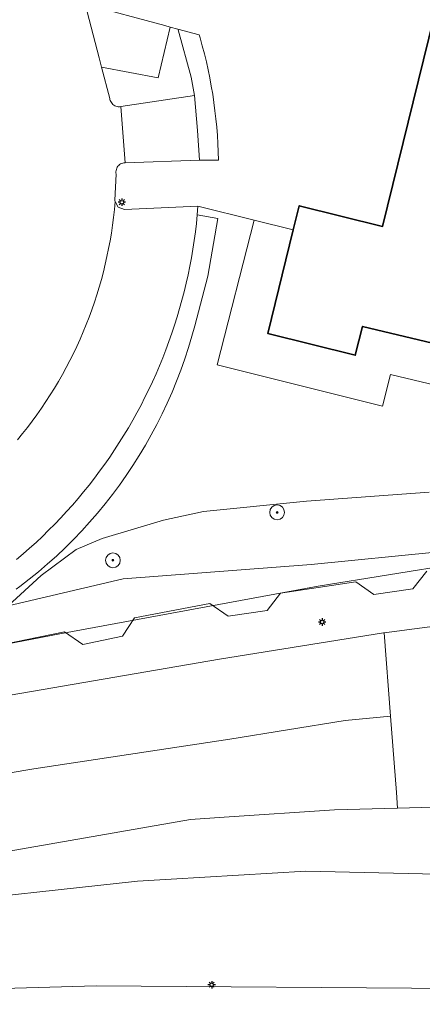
# Model space of a CAD drawing. Header units: metres. Extents: x 152610 to 160096, y 456114 to 462495.
# Tile 842 of 938: x 157856 to 157878, y 461591 to 461645. Entities that reach past the tile are written whole.
import ezdxf

# ---------------------------------------------------------------- set-up
doc = ezdxf.new("R2010")
doc.units = ezdxf.units.M
doc.header["$LTSCALE"] = 0.5
doc.layers.get('0').update_dxf_attribs({"linetype": 'CONTINUOUS'})
for name, color, linetype, lineweight in [('B-PV-GR-BEPLANTING_CULTUUR_HEESTERS-GV', 251, 'CONTINUOUS', 18), ('B-PV-GR-BOOM-S', 251, 'CONTINUOUS', 25), ('B-PV-GR-HAAG-GV', 251, 'CONTINUOUS', 13), ('B-PV-GW-TALUD_KRUIN-G', 251, 'CONTINUOUS', 18), ('B-PV-IE-MEUBILAIR-S', 251, 'CONTINUOUS', 25), ('B-PV-KW-KUNSTWERK_GELUIDSWERING_SCHERM-G', 251, 'CONTINUOUS', 18), ('B-PV-OG-BEBOUWING-GV', 6, 'CONTINUOUS', 35), ('B-PV-OG-TERREIN_BEGROEID-GV', 251, 'CONTINUOUS', 18), ('B-PV-VH-GESLOTENVERHARDING_ASFALT-GV', 251, 'CONTINUOUS', 18), ('B-PV-VH-ONVERHARD_ZAND-GV', 251, 'CONTINUOUS', 18), ('B-PV-VH-OPENVERHARDING_BETONSTRAATSTEEN-GV', 251, 'CONTINUOUS', 18), ('B-PV-VH-OPENVERHARDING_TEGEL-GV', 251, 'CONTINUOUS', 18)]:
    doc.layers.add(name, color=color, linetype=linetype, lineweight=lineweight)
doc.styles.add('NLCS-ISO', font='NLCS-ISO.ttf')

# ---------------------------------------------------------------- blocks, each defined once
blk = doc.blocks.new('SIE-MEUBILAIR_PAAL_LICHTMAST-SO')
for points in [[(-0.62, 0), (-1, 0)], [(-0.71, 0.71), (-0.44, 0.44)], [(0, 1), (0, 0.62)], [(0.44, 0.44), (0.71, 0.71)], [(1, 0), (0.62, 0)], [(-0.71, -0.71), (-0.44, -0.44)], [(0, -0.62), (0, -1)], [(0.44, -0.44), (0.71, -0.71)]]:
    blk.add_lwpolyline(points)
blk.add_circle((0, 0), 0.5)
blk = doc.blocks.new('SGR-BOOM_GBKN-SO')
at = {"linetype": 'ByBlock', "lineweight": 18}
h = blk.add_hatch(color=0, dxfattribs=at)
h.dxf.hatch_style = 1
edge = h.paths.add_edge_path()
edge.add_arc((0, 0), 0.25, 0, 360)
at = {"color": 0, "linetype": 'ByBlock', "lineweight": 18}
for radius in [2, 0.25]:
    blk.add_circle((0, 0), radius, dxfattribs=at)
at = {"color": 0, "linetype": 'ByBlock', "lineweight": 18, "style": 'NLCS-ISO'}
blk.add_attdef('SOORT', (2.5, 0), '', height=1.5, dxfattribs=at)

msp = doc.modelspace()

# ---------------------------------------------------------------- linework, layer by layer
at = {"layer": 'B-PV-GR-BEPLANTING_CULTUUR_HEESTERS-GV', "flags": 128}
msp.add_lwpolyline([(157861.846, 461639.906), (157865.843, 461640.513), (157865.663, 461641.501), (157864.956, 461644.068), (157864.947, 461644.101), (157864.527, 461644.214), (157863.885, 461641.461), (157860.813, 461642.036), (157861.252, 461640.339), (157861.26, 461640.3), (157861.279, 461640.238), (157861.305, 461640.179), (157861.339, 461640.124), (157861.379, 461640.073), (157861.425, 461640.028), (157861.476, 461639.989), (157861.532, 461639.956), (157861.591, 461639.931), (157861.653, 461639.913), (157861.717, 461639.902), (157861.782, 461639.9)], close=True, dxfattribs=at)
at = {"layer": 'B-PV-GR-HAAG-GV', "flags": 128}
msp.add_lwpolyline([(157866.101, 461643.79), (157864.947, 461644.101), (157864.956, 461644.068), (157865.663, 461641.501), (157865.843, 461640.513), (157866.011, 461638.612), (157866.107, 461637.015), (157867.137, 461637.007), (157867.127, 461637.455), (157867.108, 461637.902), (157867.082, 461638.35), (157867.047, 461638.796), (157867.005, 461639.242), (157866.955, 461639.688), (157866.896, 461640.132), (157866.83, 461640.575), (157866.756, 461641.017), (157866.674, 461641.457), (157866.584, 461641.896), (157866.486, 461642.333), (157866.381, 461642.769), (157866.268, 461643.202), (157866.147, 461643.633)], close=True, dxfattribs=at)
msp.add_lwpolyline([(157856.18, 461613.791), (157856.384, 461613.929), (157856.893, 461614.322), (157857.393, 461614.728), (157857.882, 461615.146), (157858.361, 461615.576), (157858.829, 461616.018), (157859.286, 461616.472), (157859.732, 461616.937), (157860.165, 461617.412), (157860.587, 461617.898), (157860.997, 461618.395), (157861.394, 461618.901), (157861.778, 461619.418), (157862.15, 461619.943), (157862.508, 461620.478), (157862.853, 461621.022), (157863.184, 461621.573), (157863.502, 461622.133), (157863.805, 461622.701), (157864.095, 461623.276), (157864.369, 461623.858), (157864.63, 461624.447), (157864.875, 461625.042), (157865.106, 461625.643), (157865.322, 461626.249), (157865.522, 461626.861), (157865.708, 461627.477), (157865.861, 461628.035), (157866.57, 461630.722), (157867.107, 461633.858), (157865.99, 461634.041), (157865.945, 461633.588), (157865.89, 461633.121), (157865.827, 461632.655), (157865.756, 461632.19), (157865.677, 461631.726), (157865.591, 461631.264), (157865.496, 461630.804), (157865.394, 461630.345), (157865.284, 461629.888), (157865.166, 461629.433), (157865.041, 461628.979), (157864.908, 461628.528), (157864.767, 461628.08), (157864.618, 461627.634), (157864.462, 461627.19), (157864.299, 461626.749), (157864.128, 461626.312), (157863.949, 461625.876), (157863.764, 461625.445), (157863.57, 461625.016), (157863.37, 461624.591), (157863.162, 461624.169), (157862.948, 461623.751), (157862.726, 461623.336), (157862.497, 461622.925), (157862.261, 461622.519), (157862.018, 461622.116), (157861.769, 461621.717), (157861.513, 461621.323), (157861.25, 461620.933), (157860.98, 461620.548), (157860.704, 461620.168), (157860.422, 461619.792), (157860.133, 461619.421), (157859.838, 461619.055), (157859.536, 461618.694), (157859.229, 461618.338), (157858.916, 461617.988), (157858.596, 461617.642), (157858.271, 461617.303), (157857.94, 461616.969), (157857.604, 461616.641), (157857.262, 461616.318), (157856.914, 461616.001), (157856.561, 461615.69), (157856.203, 461615.386)], dxfattribs=at)
at = {"layer": 'B-PV-GW-TALUD_KRUIN-G', "flags": 128}
msp.add_lwpolyline([(157855.757, 461612.877), (157861.986, 461614.342), (157872.169, 461615.112), (157879.085, 461615.809), (157879.609, 461615.862), (157882.97, 461616.036), (157888.562, 461616.795), (157891.911, 461617.293), (157895.791, 461618.666), (157897.969, 461619.857), (157900.123, 461621.589), (157901.956, 461624.199), (157903.607, 461628.052), (157904.593, 461631.463), (157905.275, 461636.089), (157905.624, 461638.069), (157905.843, 461639.312)], dxfattribs=at)
at = {"layer": 'B-PV-KW-KUNSTWERK_GELUIDSWERING_SCHERM-G', "flags": 128}
msp.add_lwpolyline([(157605.637, 461618.557), (157633.237, 461615.334), (157655.992, 461613.233), (157684.722, 461609.686), (157707.718, 461606.068), (157724.296, 461604.209), (157743.729, 461602.494), (157771.168, 461601.713), (157794.423, 461601.713), (157817.315, 461604.236), (157839.312, 461607.666), (157858.543, 461611.365), (157872.549, 461613.942), (157880.168, 461615.172)], dxfattribs=at)
at = {"layer": 'B-PV-OG-BEBOUWING-GV', "flags": 128}
msp.add_lwpolyline([(157881.6, 461656.029), (157876.031, 461633.425), (157871.52, 461634.538), (157871.198, 461633.237), (157869.81, 461627.633), (157874.558, 461626.445), (157874.949, 461628.009), (157881.398, 461626.461), (157884.568, 461628.935), (157886.58, 461630.791), (157889.119, 461633.854), (157891.545, 461637.222), (157893.271, 461640.205), (157893.602, 461640.126), (157897.245, 461654.866)], dxfattribs=at)
at = {"layer": 'B-PV-OG-TERREIN_BEGROEID-GV', "flags": 128}
for points in [[(157881.908, 461624.107), (157876.469, 461625.413), (157876.037, 461623.685), (157867.079, 461625.926), (157869.08, 461633.762), (157866.03, 461634.517), (157865.992, 461634.056), (157865.99, 461634.041), (157867.107, 461633.858), (157866.57, 461630.722), (157865.861, 461628.035), (157865.708, 461627.477), (157865.522, 461626.861), (157865.322, 461626.249), (157865.106, 461625.643), (157864.875, 461625.042), (157864.63, 461624.447), (157864.369, 461623.858), (157864.095, 461623.276), (157863.805, 461622.701), (157863.502, 461622.133), (157863.184, 461621.573), (157862.853, 461621.022), (157862.508, 461620.478), (157862.15, 461619.943), (157861.778, 461619.418), (157861.394, 461618.901), (157860.997, 461618.395), (157860.587, 461617.898), (157860.165, 461617.412), (157859.732, 461616.937), (157859.286, 461616.472), (157858.829, 461616.018), (157858.361, 461615.576), (157857.882, 461615.146), (157857.393, 461614.728), (157856.893, 461614.322), (157856.384, 461613.929), (157856.18, 461613.791)], [(157879.085, 461615.809), (157872.169, 461615.112), (157861.986, 461614.342), (157855.757, 461612.877), (157857.532, 461614.529), (157859.428, 461615.938), (157860.848, 461616.525), (157864.173, 461617.523), (157866.334, 461617.986), (157871.911, 461618.542), (157878.554, 461619.039)], [(157878.554, 461619.039), (157871.911, 461618.542), (157866.334, 461617.986), (157864.173, 461617.523), (157860.848, 461616.525), (157859.428, 461615.938), (157857.532, 461614.529), (157855.757, 461612.877), (157861.986, 461614.342), (157872.169, 461615.112), (157879.085, 461615.809)], [(157878.43, 461614.766), (157877.675, 461613.806), (157875.556, 461613.488), (157874.582, 461614.189), (157870.497, 461613.57), (157869.78, 461612.636), (157867.66, 461612.327), (157866.675, 461613.014), (157862.596, 461612.232), (157861.951, 461611.243), (157859.789, 461610.793), (157858.794, 461611.47), (157854.736, 461610.646)], [(157854.736, 461610.646), (157858.794, 461611.47), (157859.789, 461610.793), (157861.951, 461611.243), (157862.596, 461612.232), (157866.675, 461613.014), (157867.66, 461612.327), (157869.78, 461612.636), (157870.497, 461613.57), (157874.582, 461614.189), (157875.556, 461613.488), (157877.675, 461613.806), (157878.43, 461614.766)], [(157835.469, 461604.547), (157867.193, 461609.997), (157876.076, 461611.415), (157876.122, 461611.421), (157880.788, 461612.039)], [(157891.908, 461602.335), (157876.846, 461601.924), (157873.424, 461601.831), (157867.451, 461601.444), (157865.633, 461601.321), (157833.433, 461595.705)], [(157850.832, 461596.679), (157862.756, 461597.981), (157871.876, 461598.514), (157879.793, 461598.345)], [(157882.114, 461591.354), (157882.107, 461591.521), (157890.311, 461591.716), (157890.771, 461592.138), (157880.033, 461592.164), (157860.511, 461592.306), (157841.007, 461591.742)]]:
    msp.add_lwpolyline(points, dxfattribs=at)
msp.add_lwpolyline([(157893.721, 461598.328), (157889.173, 461598.711), (157884.42, 461598.566), (157879.793, 461598.345), (157871.876, 461598.514), (157862.756, 461597.981), (157850.832, 461596.679), (157839.045, 461594.746), (157830.034, 461593.476), (157821.048, 461592.012), (157816.326, 461590.624), (157841.007, 461591.742), (157860.511, 461592.306), (157880.033, 461592.164), (157890.771, 461592.138), (157892.814, 461593.721), (157902.239, 461593.907), (157901.409, 461594.945), (157900.5, 461595.914), (157897.443, 461597.103)], close=True, dxfattribs=at)
at = {"layer": 'B-PV-VH-GESLOTENVERHARDING_ASFALT-GV', "flags": 128}
for points in [[(157880.788, 461612.039), (157876.122, 461611.421), (157876.466, 461606.916), (157876.781, 461602.779), (157876.846, 461601.924), (157891.908, 461602.335)], [(157771.817, 461595.821), (157802.126, 461596.588), (157808.839, 461596.72), (157815.274, 461596.921), (157819.598, 461597.525), (157824.173, 461598.503), (157857.132, 461604.055), (157867.764, 461605.67), (157873.999, 461606.675), (157876.466, 461606.916), (157876.122, 461611.421), (157876.076, 461611.415), (157867.193, 461609.997), (157835.469, 461604.547), (157816.98, 461601.598), (157799.546, 461599.469), (157786.588, 461599.654), (157769.793, 461599.723)], [(157762.05, 461591.918), (157780.443, 461591.906), (157801.976, 461592.167), (157810.983, 461592.623), (157819.316, 461593.509), (157833.433, 461595.705), (157865.633, 461601.321), (157867.451, 461601.444), (157873.424, 461601.831), (157876.846, 461601.924), (157876.781, 461602.779), (157876.466, 461606.916), (157873.999, 461606.675), (157867.764, 461605.67), (157857.132, 461604.055), (157824.173, 461598.503), (157819.598, 461597.525), (157815.274, 461596.921), (157808.839, 461596.72), (157802.126, 461596.588), (157771.817, 461595.821)]]:
    msp.add_lwpolyline(points, dxfattribs=at)
at = {"layer": 'B-PV-VH-ONVERHARD_ZAND-GV', "flags": 128}
msp.add_lwpolyline([(157866.101, 461643.79), (157864.947, 461644.101), (157864.956, 461644.068), (157865.663, 461641.501), (157865.843, 461640.513), (157866.011, 461638.612), (157866.107, 461637.015), (157867.137, 461637.007), (157867.127, 461637.455), (157867.108, 461637.902), (157867.082, 461638.35), (157867.047, 461638.796), (157867.005, 461639.242), (157866.955, 461639.688), (157866.896, 461640.132), (157866.83, 461640.575), (157866.756, 461641.017), (157866.674, 461641.457), (157866.584, 461641.896), (157866.486, 461642.333), (157866.381, 461642.769), (157866.268, 461643.202), (157866.147, 461643.633)], close=True, dxfattribs=at)
msp.add_lwpolyline([(157856.18, 461613.791), (157856.384, 461613.929), (157856.893, 461614.322), (157857.393, 461614.728), (157857.882, 461615.146), (157858.361, 461615.576), (157858.829, 461616.018), (157859.286, 461616.472), (157859.732, 461616.937), (157860.165, 461617.412), (157860.587, 461617.898), (157860.997, 461618.395), (157861.394, 461618.901), (157861.778, 461619.418), (157862.15, 461619.943), (157862.508, 461620.478), (157862.853, 461621.022), (157863.184, 461621.573), (157863.502, 461622.133), (157863.805, 461622.701), (157864.095, 461623.276), (157864.369, 461623.858), (157864.63, 461624.447), (157864.875, 461625.042), (157865.106, 461625.643), (157865.322, 461626.249), (157865.522, 461626.861), (157865.708, 461627.477), (157865.861, 461628.035), (157866.57, 461630.722), (157867.107, 461633.858), (157865.99, 461634.041), (157865.945, 461633.588), (157865.89, 461633.121), (157865.827, 461632.655), (157865.756, 461632.19), (157865.677, 461631.726), (157865.591, 461631.264), (157865.496, 461630.804), (157865.394, 461630.345), (157865.284, 461629.888), (157865.166, 461629.433), (157865.041, 461628.979), (157864.908, 461628.528), (157864.767, 461628.08), (157864.618, 461627.634), (157864.462, 461627.19), (157864.299, 461626.749), (157864.128, 461626.312), (157863.949, 461625.876), (157863.764, 461625.445), (157863.57, 461625.016), (157863.37, 461624.591), (157863.162, 461624.169), (157862.948, 461623.751), (157862.726, 461623.336), (157862.497, 461622.925), (157862.261, 461622.519), (157862.018, 461622.116), (157861.769, 461621.717), (157861.513, 461621.323), (157861.25, 461620.933), (157860.98, 461620.548), (157860.704, 461620.168), (157860.422, 461619.792), (157860.133, 461619.421), (157859.838, 461619.055), (157859.536, 461618.694), (157859.229, 461618.338), (157858.916, 461617.988), (157858.596, 461617.642), (157858.271, 461617.303), (157857.94, 461616.969), (157857.604, 461616.641), (157857.262, 461616.318), (157856.914, 461616.001), (157856.561, 461615.69), (157856.203, 461615.386)], dxfattribs=at)
at = {"layer": 'B-PV-VH-OPENVERHARDING_BETONSTRAATSTEEN-GV', "flags": 128}
for points in [[(157856.258, 461621.874), (157856.53, 461622.205), (157856.796, 461622.542), (157857.056, 461622.883), (157857.309, 461623.229), (157857.556, 461623.58), (157857.796, 461623.936), (157858.029, 461624.296), (157858.256, 461624.66), (157858.476, 461625.028), (157858.689, 461625.401), (157858.895, 461625.777), (157859.094, 461626.157), (157859.285, 461626.541), (157859.47, 461626.928), (157859.647, 461627.319), (157859.817, 461627.712), (157859.98, 461628.109), (157860.135, 461628.509), (157860.283, 461628.912), (157860.423, 461629.317), (157860.556, 461629.725), (157860.681, 461630.136), (157860.798, 461630.548), (157860.908, 461630.963), (157861.01, 461631.38), (157861.104, 461631.798), (157861.19, 461632.219), (157861.269, 461632.64), (157861.339, 461633.063), (157861.402, 461633.488), (157861.456, 461633.913), (157861.503, 461634.34), (157861.542, 461634.767), (157861.536, 461634.806), (157861.534, 461634.846), (157861.597, 461636.259), (157861.588, 461636.322), (157861.587, 461636.385), (157861.595, 461636.449), (157861.61, 461636.51), (157861.632, 461636.57), (157861.662, 461636.626), (157861.699, 461636.678), (157861.742, 461636.725), (157861.79, 461636.766), (157861.844, 461636.801), (157861.901, 461636.828), (157861.961, 461636.849), (157862.023, 461636.861), (157862.088, 461636.866), (157861.846, 461639.906), (157861.782, 461639.9), (157861.717, 461639.902), (157861.653, 461639.913), (157861.591, 461639.931), (157861.532, 461639.956), (157861.476, 461639.989), (157861.425, 461640.028), (157861.379, 461640.073), (157861.339, 461640.124), (157861.305, 461640.179), (157861.279, 461640.238), (157861.26, 461640.3), (157861.252, 461640.339), (157860.813, 461642.036), (157860.681, 461642.544), (157859.926, 461645.456)], [(157856.203, 461615.386), (157856.561, 461615.69), (157856.914, 461616.001), (157857.262, 461616.318), (157857.604, 461616.641), (157857.94, 461616.969), (157858.271, 461617.303), (157858.596, 461617.642), (157858.916, 461617.988), (157859.229, 461618.338), (157859.536, 461618.694), (157859.838, 461619.055), (157860.133, 461619.421), (157860.422, 461619.792), (157860.704, 461620.168), (157860.98, 461620.548), (157861.25, 461620.933), (157861.513, 461621.323), (157861.769, 461621.717), (157862.018, 461622.116), (157862.261, 461622.519), (157862.497, 461622.925), (157862.726, 461623.336), (157862.948, 461623.751), (157863.162, 461624.169), (157863.37, 461624.591), (157863.57, 461625.016), (157863.764, 461625.445), (157863.949, 461625.876), (157864.128, 461626.312), (157864.299, 461626.749), (157864.462, 461627.19), (157864.618, 461627.634), (157864.767, 461628.08), (157864.908, 461628.528), (157865.041, 461628.979), (157865.166, 461629.433), (157865.284, 461629.888), (157865.394, 461630.345), (157865.496, 461630.804), (157865.591, 461631.264), (157865.677, 461631.726), (157865.756, 461632.19), (157865.827, 461632.655), (157865.89, 461633.121), (157865.945, 461633.588), (157865.99, 461634.041), (157865.992, 461634.056), (157866.03, 461634.517), (157862.05, 461634.338), (157861.718, 461634.46), (157861.542, 461634.767), (157861.503, 461634.34), (157861.456, 461633.913), (157861.402, 461633.488), (157861.339, 461633.063), (157861.269, 461632.64), (157861.19, 461632.219), (157861.104, 461631.798), (157861.01, 461631.38), (157860.908, 461630.963), (157860.798, 461630.548), (157860.681, 461630.136), (157860.556, 461629.725), (157860.423, 461629.317), (157860.283, 461628.912), (157860.135, 461628.509), (157859.98, 461628.109), (157859.817, 461627.712), (157859.647, 461627.319), (157859.47, 461626.928), (157859.285, 461626.541), (157859.094, 461626.157), (157858.895, 461625.777), (157858.689, 461625.401), (157858.476, 461625.028), (157858.256, 461624.66), (157858.029, 461624.296), (157857.796, 461623.936), (157857.556, 461623.58), (157857.309, 461623.229), (157857.056, 461622.883), (157856.796, 461622.542), (157856.53, 461622.205), (157856.258, 461621.874)]]:
    msp.add_lwpolyline(points, dxfattribs=at)
for points in [[(157864.243, 461644.291), (157859.926, 461645.456), (157860.681, 461642.544), (157860.813, 461642.036), (157863.885, 461641.461), (157864.527, 461644.214)], [(157866.011, 461638.612), (157865.843, 461640.513), (157861.846, 461639.906), (157862.088, 461636.866), (157866.107, 461637.015)]]:
    msp.add_lwpolyline(points, close=True, dxfattribs=at)
at = {"layer": 'B-PV-VH-OPENVERHARDING_TEGEL-GV', "flags": 128}
msp.add_lwpolyline([(157859.926, 461645.456), (157864.243, 461644.291), (157864.527, 461644.214), (157864.947, 461644.101), (157866.101, 461643.79), (157866.147, 461643.633), (157866.268, 461643.202), (157866.381, 461642.769), (157866.486, 461642.333), (157866.584, 461641.896), (157866.674, 461641.457), (157866.756, 461641.017), (157866.83, 461640.575), (157866.896, 461640.132), (157866.955, 461639.688), (157867.005, 461639.242), (157867.047, 461638.796), (157867.082, 461638.35), (157867.108, 461637.902), (157867.127, 461637.455), (157867.137, 461637.007), (157866.107, 461637.015), (157862.088, 461636.866), (157862.023, 461636.861), (157861.961, 461636.849), (157861.901, 461636.828), (157861.844, 461636.801), (157861.79, 461636.766), (157861.742, 461636.725), (157861.699, 461636.678), (157861.662, 461636.626), (157861.632, 461636.57), (157861.61, 461636.51), (157861.595, 461636.449), (157861.587, 461636.385), (157861.588, 461636.322), (157861.597, 461636.259), (157861.534, 461634.846), (157861.536, 461634.806), (157861.542, 461634.767), (157861.718, 461634.46), (157862.05, 461634.338), (157866.03, 461634.517), (157869.08, 461633.762), (157871.198, 461633.237), (157871.52, 461634.538), (157876.031, 461633.425), (157881.6, 461656.029)], dxfattribs=at)
msp.add_lwpolyline([(157869.81, 461627.633), (157871.198, 461633.237), (157869.08, 461633.762), (157867.079, 461625.926), (157876.037, 461623.685), (157876.469, 461625.413), (157881.908, 461624.107), (157885.973, 461627.28), (157888.158, 461629.295), (157890.836, 461632.526), (157893.369, 461636.042), (157894.578, 461638.132), (157894.933, 461638.861), (157895.384, 461639.767), (157893.602, 461640.126), (157893.271, 461640.205), (157891.545, 461637.222), (157889.119, 461633.854), (157886.58, 461630.791), (157884.568, 461628.935), (157881.398, 461626.461), (157874.949, 461628.009), (157874.558, 461626.445)], close=True, dxfattribs=at)

# ---------------------------------------------------------------- block references
at = {"layer": 'B-PV-GR-BOOM-S', "xscale": 0.2, "yscale": 0.2, "zscale": 0.2}
for p in [(157870.322, 461617.94), (157861.426, 461615.346)]:
    msp.add_blockref('SGR-BOOM_GBKN-SO', p, dxfattribs=at)
at = {"layer": 'B-PV-IE-MEUBILAIR-S', "xscale": 0.2, "yscale": 0.2, "zscale": 0.2}
for p in [(157861.911, 461634.731), (157872.757, 461612.005), (157866.775, 461592.37)]:
    msp.add_blockref('SIE-MEUBILAIR_PAAL_LICHTMAST-SO', p, dxfattribs=at)

doc.saveas('drawing.dxf')
